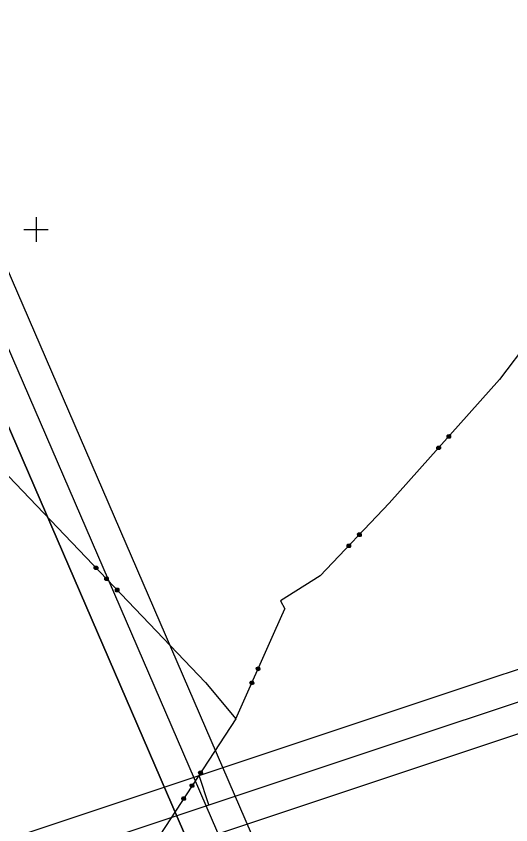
# Model space of a CAD drawing. Extents: x -866402 to -860377, y -1041908 to -1038598.
# Drawn here: x -864603.2 to -864522.6, y -1041297 to -1041165.3 of the extents above; entities that cross this region are included whole.
import ezdxf

# ---------------------------------------------------------------- set-up
doc = ezdxf.new("R2010")
doc.units = 0
doc.layers.add('Vrstva 1', color=7, linetype='Continuous')
doc.layers.add('Vrstva 5', color=7, linetype='Continuous')

msp = doc.modelspace()

# ---------------------------------------------------------------- linework, layer by layer
at = {"layer": 'Vrstva 1'}
for p, q in [((-864514.79, -1041211.61), (-864524.44, -1041224.46)), ((-864524.44, -1041224.46), (-864542.42, -1041244.6)), ((-864524.44, -1041224.46), (-864542.42, -1041244.6)), ((-864532.99, -1041233.58), (-864532.85, -1041233.44)), ((-864532.99, -1041233.58), (-864532.85, -1041233.44)), ((-864532.97, -1041233.87), (-864532.99, -1041233.58)), ((-864532.97, -1041233.87), (-864532.99, -1041233.58)), ((-864532.82, -1041234), (-864532.97, -1041233.87)), ((-864532.82, -1041234), (-864532.97, -1041233.87)), ((-864532.91, -1041233.65), (-864532.78, -1041233.5)), ((-864532.91, -1041233.65), (-864532.78, -1041233.5)), ((-864532.61, -1041233.92), (-864532.91, -1041233.65)), ((-864532.61, -1041233.92), (-864532.91, -1041233.65)), ((-864532.91, -1041233.79), (-864532.76, -1041233.93)), ((-864532.91, -1041233.79), (-864532.76, -1041233.93)), ((-864532.85, -1041233.44), (-864532.57, -1041233.42)), ((-864532.85, -1041233.44), (-864532.57, -1041233.42)), ((-864532.85, -1041233.58), (-864532.55, -1041233.84)), ((-864532.85, -1041233.58), (-864532.55, -1041233.84)), ((-864532.54, -1041233.98), (-864532.82, -1041234)), ((-864532.54, -1041233.98), (-864532.82, -1041234)), ((-864532.78, -1041233.5), (-864532.48, -1041233.77)), ((-864532.78, -1041233.5), (-864532.48, -1041233.77)), ((-864532.76, -1041233.93), (-864532.61, -1041233.92)), ((-864532.76, -1041233.93), (-864532.61, -1041233.92)), ((-864532.49, -1041233.63), (-864532.64, -1041233.49)), ((-864532.49, -1041233.63), (-864532.64, -1041233.49)), ((-864532.57, -1041233.42), (-864532.42, -1041233.55)), ((-864532.57, -1041233.42), (-864532.42, -1041233.55)), ((-864532.41, -1041233.83), (-864532.54, -1041233.98)), ((-864532.41, -1041233.83), (-864532.54, -1041233.98)), ((-864532.48, -1041233.77), (-864532.49, -1041233.63)), ((-864532.48, -1041233.77), (-864532.49, -1041233.63)), ((-864532.42, -1041233.55), (-864532.41, -1041233.83)), ((-864532.42, -1041233.55), (-864532.41, -1041233.83)), ((-864534.65, -1041235.45), (-864534.52, -1041235.3)), ((-864534.65, -1041235.45), (-864534.52, -1041235.3)), ((-864534.64, -1041235.73), (-864534.65, -1041235.45)), ((-864534.64, -1041235.73), (-864534.65, -1041235.45)), ((-864534.49, -1041235.86), (-864534.64, -1041235.73)), ((-864534.49, -1041235.86), (-864534.64, -1041235.73)), ((-864534.58, -1041235.52), (-864534.44, -1041235.37)), ((-864534.58, -1041235.52), (-864534.44, -1041235.37)), ((-864534.28, -1041235.78), (-864534.58, -1041235.52)), ((-864534.28, -1041235.78), (-864534.58, -1041235.52)), ((-864534.57, -1041235.66), (-864534.42, -1041235.79)), ((-864534.57, -1041235.66), (-864534.42, -1041235.79)), ((-864534.52, -1041235.3), (-864534.24, -1041235.28)), ((-864534.52, -1041235.3), (-864534.24, -1041235.28)), ((-864534.51, -1041235.44), (-864534.21, -1041235.71)), ((-864534.51, -1041235.44), (-864534.21, -1041235.71)), ((-864534.21, -1041235.85), (-864534.49, -1041235.86)), ((-864534.21, -1041235.85), (-864534.49, -1041235.86)), ((-864534.44, -1041235.37), (-864534.15, -1041235.63)), ((-864534.44, -1041235.37), (-864534.15, -1041235.63)), ((-864534.42, -1041235.79), (-864534.28, -1041235.78)), ((-864534.42, -1041235.79), (-864534.28, -1041235.78)), ((-864534.15, -1041235.49), (-864534.3, -1041235.36)), ((-864534.15, -1041235.49), (-864534.3, -1041235.36)), ((-864534.24, -1041235.28), (-864534.09, -1041235.42)), ((-864534.24, -1041235.28), (-864534.09, -1041235.42)), ((-864534.07, -1041235.7), (-864534.21, -1041235.85)), ((-864534.07, -1041235.7), (-864534.21, -1041235.85)), ((-864534.15, -1041235.63), (-864534.15, -1041235.49)), ((-864534.15, -1041235.63), (-864534.15, -1041235.49)), ((-864534.09, -1041235.42), (-864534.07, -1041235.7)), ((-864534.09, -1041235.42), (-864534.07, -1041235.7)), ((-864604.47, -1041240.2), (-864572.38, -1041273.79)), ((-864604.47, -1041240.2), (-864572.38, -1041273.79)), ((-864542.42, -1041244.6), (-864553.66, -1041256.41)), ((-864542.42, -1041244.6), (-864553.66, -1041256.41)), ((-864547.57, -1041249.57), (-864547.43, -1041249.43)), ((-864547.57, -1041249.57), (-864547.43, -1041249.43)), ((-864547.56, -1041249.86), (-864547.57, -1041249.57)), ((-864547.56, -1041249.86), (-864547.57, -1041249.57)), ((-864547.42, -1041249.99), (-864547.56, -1041249.86)), ((-864547.42, -1041249.99), (-864547.56, -1041249.86)), ((-864547.49, -1041249.64), (-864547.36, -1041249.5)), ((-864547.49, -1041249.64), (-864547.36, -1041249.5)), ((-864547.21, -1041249.92), (-864547.49, -1041249.64)), ((-864547.21, -1041249.92), (-864547.49, -1041249.64)), ((-864547.49, -1041249.78), (-864547.35, -1041249.92)), ((-864547.49, -1041249.78), (-864547.35, -1041249.92)), ((-864547.43, -1041249.43), (-864547.15, -1041249.42)), ((-864547.43, -1041249.43), (-864547.15, -1041249.42)), ((-864547.43, -1041249.57), (-864547.14, -1041249.85)), ((-864547.43, -1041249.57), (-864547.14, -1041249.85)), ((-864547.13, -1041249.99), (-864547.42, -1041249.99)), ((-864547.13, -1041249.99), (-864547.42, -1041249.99)), ((-864547.36, -1041249.5), (-864547.07, -1041249.77)), ((-864547.36, -1041249.5), (-864547.07, -1041249.77)), ((-864547.35, -1041249.92), (-864547.21, -1041249.92)), ((-864547.35, -1041249.92), (-864547.21, -1041249.92)), ((-864547.07, -1041249.63), (-864547.22, -1041249.49)), ((-864547.07, -1041249.63), (-864547.22, -1041249.49)), ((-864547.15, -1041249.42), (-864547, -1041249.56)), ((-864547.15, -1041249.42), (-864547, -1041249.56)), ((-864546.99, -1041249.84), (-864547.13, -1041249.99)), ((-864546.99, -1041249.84), (-864547.13, -1041249.99)), ((-864547.07, -1041249.77), (-864547.07, -1041249.63)), ((-864547.07, -1041249.77), (-864547.07, -1041249.63)), ((-864547, -1041249.56), (-864546.99, -1041249.84)), ((-864547, -1041249.56), (-864546.99, -1041249.84)), ((-864549.29, -1041251.38), (-864549.15, -1041251.24)), ((-864549.29, -1041251.38), (-864549.15, -1041251.24)), ((-864549.28, -1041251.67), (-864549.29, -1041251.38)), ((-864549.28, -1041251.67), (-864549.29, -1041251.38)), ((-864549.14, -1041251.81), (-864549.28, -1041251.67)), ((-864549.14, -1041251.81), (-864549.28, -1041251.67)), ((-864549.22, -1041251.45), (-864549.08, -1041251.31)), ((-864549.22, -1041251.45), (-864549.08, -1041251.31)), ((-864548.93, -1041251.73), (-864549.22, -1041251.45)), ((-864548.93, -1041251.73), (-864549.22, -1041251.45)), ((-864549.21, -1041251.59), (-864549.07, -1041251.73)), ((-864549.21, -1041251.59), (-864549.07, -1041251.73)), ((-864549.15, -1041251.24), (-864548.87, -1041251.23)), ((-864549.15, -1041251.24), (-864548.87, -1041251.23)), ((-864549.15, -1041251.38), (-864548.86, -1041251.66)), ((-864549.15, -1041251.38), (-864548.86, -1041251.66)), ((-864549.08, -1041251.31), (-864548.79, -1041251.58)), ((-864549.08, -1041251.31), (-864548.79, -1041251.58)), ((-864549.07, -1041251.73), (-864548.93, -1041251.73)), ((-864549.07, -1041251.73), (-864548.93, -1041251.73)), ((-864548.79, -1041251.44), (-864548.94, -1041251.31)), ((-864548.79, -1041251.44), (-864548.94, -1041251.31)), ((-864548.87, -1041251.23), (-864548.72, -1041251.37)), ((-864548.87, -1041251.23), (-864548.72, -1041251.37)), ((-864548.72, -1041251.65), (-864548.86, -1041251.8)), ((-864548.72, -1041251.65), (-864548.86, -1041251.8)), ((-864548.79, -1041251.58), (-864548.79, -1041251.44)), ((-864548.79, -1041251.58), (-864548.79, -1041251.44)), ((-864548.72, -1041251.37), (-864548.72, -1041251.65)), ((-864548.72, -1041251.37), (-864548.72, -1041251.65)), ((-864548.86, -1041251.8), (-864549.14, -1041251.81)), ((-864548.86, -1041251.8), (-864549.14, -1041251.81)), ((-864590.51, -1041255.25), (-864590.5, -1041254.97)), ((-864590.51, -1041255.25), (-864590.5, -1041254.97)), ((-864590.37, -1041255.39), (-864590.51, -1041255.25)), ((-864590.37, -1041255.39), (-864590.51, -1041255.25)), ((-864590.5, -1041254.97), (-864590.35, -1041254.83)), ((-864590.5, -1041254.97), (-864590.35, -1041254.83)), ((-864590.29, -1041254.9), (-864590.43, -1041255.04)), ((-864590.43, -1041255.18), (-864590.15, -1041254.9)), ((-864590.29, -1041254.9), (-864590.43, -1041255.04)), ((-864590.43, -1041255.18), (-864590.15, -1041254.9)), ((-864590.43, -1041255.04), (-864590.43, -1041255.18)), ((-864590.43, -1041255.04), (-864590.43, -1041255.18)), ((-864590.09, -1041255.4), (-864590.37, -1041255.39)), ((-864590.09, -1041255.4), (-864590.37, -1041255.39)), ((-864590.08, -1041254.98), (-864590.36, -1041255.25)), ((-864590.08, -1041254.98), (-864590.36, -1041255.25)), ((-864590.35, -1041254.83), (-864590.07, -1041254.84)), ((-864590.35, -1041254.83), (-864590.07, -1041254.84)), ((-864590.01, -1041255.05), (-864590.3, -1041255.33)), ((-864590.01, -1041255.05), (-864590.3, -1041255.33)), ((-864590.3, -1041255.33), (-864590.16, -1041255.33)), ((-864590.3, -1041255.33), (-864590.16, -1041255.33)), ((-864590.16, -1041255.33), (-864590.01, -1041255.19)), ((-864590.16, -1041255.33), (-864590.01, -1041255.19)), ((-864590.15, -1041254.9), (-864590.01, -1041255.05)), ((-864590.15, -1041254.9), (-864590.01, -1041255.05)), ((-864589.94, -1041255.26), (-864590.09, -1041255.4)), ((-864589.94, -1041255.26), (-864590.09, -1041255.4)), ((-864590.07, -1041254.84), (-864589.94, -1041254.98)), ((-864590.07, -1041254.84), (-864589.94, -1041254.98)), ((-864589.94, -1041254.98), (-864589.94, -1041255.26)), ((-864589.94, -1041254.98), (-864589.94, -1041255.26)), ((-864588.78, -1041257.06), (-864588.77, -1041256.77)), ((-864588.78, -1041257.06), (-864588.77, -1041256.77)), ((-864588.77, -1041256.77), (-864588.63, -1041256.64)), ((-864588.77, -1041256.77), (-864588.63, -1041256.64)), ((-864588.71, -1041256.99), (-864588.42, -1041256.71)), ((-864588.71, -1041256.99), (-864588.42, -1041256.71)), ((-864588.7, -1041256.85), (-864588.71, -1041256.99)), ((-864588.7, -1041256.85), (-864588.71, -1041256.99)), ((-864588.56, -1041256.71), (-864588.7, -1041256.85)), ((-864588.56, -1041256.71), (-864588.7, -1041256.85)), ((-864588.35, -1041256.78), (-864588.64, -1041257.06)), ((-864588.35, -1041256.78), (-864588.64, -1041257.06)), ((-864588.63, -1041256.64), (-864588.35, -1041256.64)), ((-864588.63, -1041256.64), (-864588.35, -1041256.64)), ((-864588.28, -1041256.86), (-864588.57, -1041257.13)), ((-864588.28, -1041256.86), (-864588.57, -1041257.13)), ((-864588.43, -1041257.14), (-864588.28, -1041257)), ((-864588.43, -1041257.14), (-864588.28, -1041257)), ((-864588.42, -1041256.71), (-864588.28, -1041256.86)), ((-864588.42, -1041256.71), (-864588.28, -1041256.86)), ((-864588.35, -1041256.64), (-864588.21, -1041256.79)), ((-864588.35, -1041256.64), (-864588.21, -1041256.79)), ((-864588.21, -1041256.79), (-864588.21, -1041257.07)), ((-864588.21, -1041256.79), (-864588.21, -1041257.07)), ((-864553.66, -1041256.41), (-864560.14, -1041260.47)), ((-864553.66, -1041256.41), (-864560.14, -1041260.47)), ((-864588.64, -1041257.2), (-864588.78, -1041257.06)), ((-864588.64, -1041257.2), (-864588.78, -1041257.06)), ((-864588.36, -1041257.21), (-864588.64, -1041257.2)), ((-864588.36, -1041257.21), (-864588.64, -1041257.2)), ((-864588.57, -1041257.13), (-864588.43, -1041257.14)), ((-864588.57, -1041257.13), (-864588.43, -1041257.14)), ((-864588.21, -1041257.07), (-864588.36, -1041257.21)), ((-864588.21, -1041257.07), (-864588.36, -1041257.21)), ((-864587.05, -1041258.58), (-864586.9, -1041258.44)), ((-864587.05, -1041258.58), (-864586.9, -1041258.44)), ((-864587.05, -1041258.86), (-864587.05, -1041258.58)), ((-864587.05, -1041258.86), (-864587.05, -1041258.58)), ((-864586.91, -1041259.01), (-864587.05, -1041258.86)), ((-864586.91, -1041259.01), (-864587.05, -1041258.86)), ((-864586.83, -1041258.52), (-864586.98, -1041258.65)), ((-864586.98, -1041258.8), (-864586.69, -1041258.52)), ((-864586.83, -1041258.52), (-864586.98, -1041258.65)), ((-864586.98, -1041258.8), (-864586.69, -1041258.52)), ((-864586.98, -1041258.65), (-864586.98, -1041258.8)), ((-864586.98, -1041258.65), (-864586.98, -1041258.8)), ((-864586.62, -1041258.59), (-864586.91, -1041258.87)), ((-864586.62, -1041258.59), (-864586.91, -1041258.87)), ((-864586.63, -1041259.02), (-864586.91, -1041259.01)), ((-864586.63, -1041259.02), (-864586.91, -1041259.01)), ((-864586.9, -1041258.44), (-864586.62, -1041258.45)), ((-864586.9, -1041258.44), (-864586.62, -1041258.45)), ((-864586.55, -1041258.66), (-864586.84, -1041258.94)), ((-864586.55, -1041258.66), (-864586.84, -1041258.94)), ((-864586.84, -1041258.94), (-864586.7, -1041258.94)), ((-864586.84, -1041258.94), (-864586.7, -1041258.94)), ((-864586.7, -1041258.94), (-864586.56, -1041258.81)), ((-864586.7, -1041258.94), (-864586.56, -1041258.81)), ((-864586.69, -1041258.52), (-864586.55, -1041258.66)), ((-864586.69, -1041258.52), (-864586.55, -1041258.66)), ((-864586.49, -1041258.88), (-864586.63, -1041259.02)), ((-864586.49, -1041258.88), (-864586.63, -1041259.02)), ((-864586.62, -1041258.45), (-864586.48, -1041258.59)), ((-864586.62, -1041258.45), (-864586.48, -1041258.59)), ((-864586.48, -1041258.59), (-864586.49, -1041258.88)), ((-864586.48, -1041258.59), (-864586.49, -1041258.88)), ((-864560.14, -1041260.47), (-864559.43, -1041261.8)), ((-864560.14, -1041260.47), (-864559.43, -1041261.8)), ((-864561.06, -1041265.43), (-864559.43, -1041261.8)), ((-864561.06, -1041265.43), (-864559.43, -1041261.8)), ((-864567.45, -1041279.73), (-864561.06, -1041265.43)), ((-864567.45, -1041279.73), (-864561.06, -1041265.43)), ((-864564.12, -1041271.54), (-864564.04, -1041271.36)), ((-864564.12, -1041271.54), (-864564.04, -1041271.36)), ((-864564.04, -1041271.36), (-864563.78, -1041271.26)), ((-864564.04, -1041271.36), (-864563.78, -1041271.26)), ((-864564.03, -1041271.59), (-864563.95, -1041271.4)), ((-864564.03, -1041271.59), (-864563.95, -1041271.4)), ((-864563.99, -1041271.49), (-864563.62, -1041271.66)), ((-864563.99, -1041271.49), (-864563.62, -1041271.66)), ((-864563.95, -1041271.4), (-864563.58, -1041271.57)), ((-864563.95, -1041271.4), (-864563.58, -1041271.57)), ((-864563.63, -1041271.43), (-864563.82, -1041271.35)), ((-864563.63, -1041271.43), (-864563.82, -1041271.35)), ((-864563.78, -1041271.26), (-864563.59, -1041271.34)), ((-864563.78, -1041271.26), (-864563.59, -1041271.34)), ((-864563.58, -1041271.57), (-864563.63, -1041271.43)), ((-864563.58, -1041271.57), (-864563.63, -1041271.43)), ((-864563.59, -1041271.34), (-864563.49, -1041271.61)), ((-864563.59, -1041271.34), (-864563.49, -1041271.61)), ((-864564.02, -1041271.81), (-864564.12, -1041271.54)), ((-864564.02, -1041271.81), (-864564.12, -1041271.54)), ((-864563.66, -1041271.75), (-864564.03, -1041271.59)), ((-864563.66, -1041271.75), (-864564.03, -1041271.59)), ((-864563.84, -1041271.89), (-864564.02, -1041271.81)), ((-864563.84, -1041271.89), (-864564.02, -1041271.81)), ((-864563.98, -1041271.72), (-864563.8, -1041271.8)), ((-864563.98, -1041271.72), (-864563.8, -1041271.8)), ((-864563.57, -1041271.79), (-864563.84, -1041271.89)), ((-864563.57, -1041271.79), (-864563.84, -1041271.89)), ((-864563.8, -1041271.8), (-864563.66, -1041271.75)), ((-864563.8, -1041271.8), (-864563.66, -1041271.75)), ((-864563.49, -1041271.61), (-864563.57, -1041271.79)), ((-864563.49, -1041271.61), (-864563.57, -1041271.79)), ((-864572.38, -1041273.79), (-864567.45, -1041279.73)), ((-864572.38, -1041273.79), (-864567.45, -1041279.73)), ((-864565.14, -1041273.83), (-864565.06, -1041273.64)), ((-864565.14, -1041273.83), (-864565.06, -1041273.64)), ((-864565.04, -1041274.09), (-864565.14, -1041273.83)), ((-864565.04, -1041274.09), (-864565.14, -1041273.83)), ((-864565.06, -1041273.64), (-864564.8, -1041273.54)), ((-864565.06, -1041273.64), (-864564.8, -1041273.54)), ((-864565.05, -1041273.87), (-864564.97, -1041273.69)), ((-864565.05, -1041273.87), (-864564.97, -1041273.69)), ((-864564.68, -1041274.03), (-864565.05, -1041273.87)), ((-864564.68, -1041274.03), (-864565.05, -1041273.87)), ((-864564.86, -1041274.17), (-864565.04, -1041274.09)), ((-864564.86, -1041274.17), (-864565.04, -1041274.09)), ((-864565.01, -1041273.78), (-864564.64, -1041273.94)), ((-864565.01, -1041273.78), (-864564.64, -1041273.94)), ((-864565, -1041274), (-864564.82, -1041274.08)), ((-864565, -1041274), (-864564.82, -1041274.08)), ((-864564.97, -1041273.69), (-864564.6, -1041273.85)), ((-864564.97, -1041273.69), (-864564.6, -1041273.85)), ((-864564.59, -1041274.07), (-864564.86, -1041274.17)), ((-864564.59, -1041274.07), (-864564.86, -1041274.17)), ((-864564.65, -1041273.72), (-864564.83, -1041273.63)), ((-864564.65, -1041273.72), (-864564.83, -1041273.63)), ((-864564.82, -1041274.08), (-864564.68, -1041274.03)), ((-864564.82, -1041274.08), (-864564.68, -1041274.03)), ((-864564.8, -1041273.54), (-864564.61, -1041273.62)), ((-864564.8, -1041273.54), (-864564.61, -1041273.62)), ((-864564.6, -1041273.85), (-864564.65, -1041273.72)), ((-864564.6, -1041273.85), (-864564.65, -1041273.72)), ((-864564.61, -1041273.62), (-864564.51, -1041273.89)), ((-864564.61, -1041273.62), (-864564.51, -1041273.89)), ((-864564.51, -1041273.89), (-864564.59, -1041274.07)), ((-864564.51, -1041273.89), (-864564.59, -1041274.07)), ((-864567.45, -1041279.73), (-864581.55, -1041301.3)), ((-864567.45, -1041279.73), (-864581.55, -1041301.3)), ((-864573.49, -1041288.43), (-864573.38, -1041288.26)), ((-864573.49, -1041288.43), (-864573.38, -1041288.26)), ((-864573.43, -1041288.7), (-864573.49, -1041288.43)), ((-864573.43, -1041288.7), (-864573.49, -1041288.43)), ((-864573.41, -1041288.48), (-864573.3, -1041288.31)), ((-864573.41, -1041288.48), (-864573.3, -1041288.31)), ((-864573.07, -1041288.7), (-864573.41, -1041288.48)), ((-864573.07, -1041288.7), (-864573.41, -1041288.48)), ((-864573.38, -1041288.26), (-864573.11, -1041288.2)), ((-864573.38, -1041288.26), (-864573.11, -1041288.2)), ((-864573.38, -1041288.62), (-864573.21, -1041288.73)), ((-864573.38, -1041288.62), (-864573.21, -1041288.73)), ((-864573.35, -1041288.4), (-864573.02, -1041288.61)), ((-864573.35, -1041288.4), (-864573.02, -1041288.61)), ((-864573.3, -1041288.31), (-864572.96, -1041288.53)), ((-864573.3, -1041288.31), (-864572.96, -1041288.53)), ((-864572.99, -1041288.39), (-864573.16, -1041288.28)), ((-864572.99, -1041288.39), (-864573.16, -1041288.28)), ((-864573.11, -1041288.2), (-864572.94, -1041288.31)), ((-864573.11, -1041288.2), (-864572.94, -1041288.31)), ((-864572.96, -1041288.53), (-864572.99, -1041288.39)), ((-864572.96, -1041288.53), (-864572.99, -1041288.39)), ((-864572.88, -1041288.59), (-864572.99, -1041288.75)), ((-864572.88, -1041288.59), (-864572.99, -1041288.75)), ((-864572.94, -1041288.31), (-864572.88, -1041288.59)), ((-864572.94, -1041288.31), (-864572.88, -1041288.59)), ((-864573.27, -1041288.81), (-864573.43, -1041288.7)), ((-864573.27, -1041288.81), (-864573.43, -1041288.7)), ((-864571.85, -1041293.7), (-864573.43, -1041288.96)), ((-864572.99, -1041288.75), (-864573.27, -1041288.81)), ((-864572.99, -1041288.75), (-864573.27, -1041288.81)), ((-864573.21, -1041288.73), (-864573.07, -1041288.7)), ((-864573.21, -1041288.73), (-864573.07, -1041288.7)), ((-864574.86, -1041290.52), (-864574.75, -1041290.35)), ((-864574.86, -1041290.52), (-864574.75, -1041290.35)), ((-864574.8, -1041290.8), (-864574.86, -1041290.52)), ((-864574.8, -1041290.8), (-864574.86, -1041290.52)), ((-864574.64, -1041290.9), (-864574.8, -1041290.8)), ((-864574.64, -1041290.9), (-864574.8, -1041290.8)), ((-864574.78, -1041290.57), (-864574.67, -1041290.41)), ((-864574.78, -1041290.57), (-864574.67, -1041290.41)), ((-864574.44, -1041290.79), (-864574.78, -1041290.57)), ((-864574.44, -1041290.79), (-864574.78, -1041290.57)), ((-864574.75, -1041290.35), (-864574.47, -1041290.29)), ((-864574.75, -1041290.35), (-864574.47, -1041290.29)), ((-864574.75, -1041290.71), (-864574.58, -1041290.82)), ((-864574.75, -1041290.71), (-864574.58, -1041290.82)), ((-864574.72, -1041290.49), (-864574.39, -1041290.71)), ((-864574.72, -1041290.49), (-864574.39, -1041290.71)), ((-864574.67, -1041290.41), (-864574.33, -1041290.62)), ((-864574.67, -1041290.41), (-864574.33, -1041290.62)), ((-864574.36, -1041290.85), (-864574.64, -1041290.9)), ((-864574.36, -1041290.85), (-864574.64, -1041290.9)), ((-864574.58, -1041290.82), (-864574.44, -1041290.79)), ((-864574.58, -1041290.82), (-864574.44, -1041290.79)), ((-864574.36, -1041290.49), (-864574.53, -1041290.38)), ((-864574.36, -1041290.49), (-864574.53, -1041290.38)), ((-864574.47, -1041290.29), (-864574.31, -1041290.4)), ((-864574.47, -1041290.29), (-864574.31, -1041290.4)), ((-864574.33, -1041290.62), (-864574.36, -1041290.49)), ((-864574.33, -1041290.62), (-864574.36, -1041290.49)), ((-864574.25, -1041290.68), (-864574.36, -1041290.85)), ((-864574.25, -1041290.68), (-864574.36, -1041290.85)), ((-864574.31, -1041290.4), (-864574.25, -1041290.68)), ((-864574.31, -1041290.4), (-864574.25, -1041290.68)), ((-864576.23, -1041292.61), (-864576.12, -1041292.44)), ((-864576.23, -1041292.61), (-864576.12, -1041292.44)), ((-864576.14, -1041292.67), (-864576.04, -1041292.5)), ((-864576.14, -1041292.67), (-864576.04, -1041292.5)), ((-864576.12, -1041292.44), (-864575.84, -1041292.39)), ((-864576.12, -1041292.44), (-864575.84, -1041292.39)), ((-864576.04, -1041292.5), (-864575.7, -1041292.72)), ((-864576.04, -1041292.5), (-864575.7, -1041292.72)), ((-864575.73, -1041292.58), (-864575.9, -1041292.47)), ((-864575.73, -1041292.58), (-864575.9, -1041292.47)), ((-864575.84, -1041292.39), (-864575.67, -1041292.49)), ((-864575.84, -1041292.39), (-864575.67, -1041292.49)), ((-864575.7, -1041292.72), (-864575.73, -1041292.58)), ((-864575.7, -1041292.72), (-864575.73, -1041292.58)), ((-864575.67, -1041292.49), (-864575.62, -1041292.77)), ((-864575.67, -1041292.49), (-864575.62, -1041292.77)), ((-864576.17, -1041292.89), (-864576.23, -1041292.61)), ((-864576.17, -1041292.89), (-864576.23, -1041292.61)), ((-864576, -1041293), (-864576.17, -1041292.89)), ((-864576, -1041293), (-864576.17, -1041292.89)), ((-864575.81, -1041292.88), (-864576.14, -1041292.67)), ((-864575.81, -1041292.88), (-864576.14, -1041292.67)), ((-864576.11, -1041292.8), (-864575.95, -1041292.91)), ((-864576.11, -1041292.8), (-864575.95, -1041292.91)), ((-864576.09, -1041292.58), (-864575.76, -1041292.8)), ((-864576.09, -1041292.58), (-864575.76, -1041292.8)), ((-864575.73, -1041292.94), (-864576, -1041293)), ((-864575.73, -1041292.94), (-864576, -1041293)), ((-864575.95, -1041292.91), (-864575.81, -1041292.88)), ((-864575.95, -1041292.91), (-864575.81, -1041292.88)), ((-864575.62, -1041292.77), (-864575.73, -1041292.94)), ((-864575.62, -1041292.77), (-864575.73, -1041292.94))]:
    msp.add_line(p, q, dxfattribs=at)
for points in [[(-865224.28, -1040522.07), (-864724.07, -1041678.52), (-864451.49, -1041560.62), (-864951.69, -1040404.17)], [(-864954.3, -1040410.74), (-864458.06, -1041558.01), (-864721.47, -1041671.94), (-865217.7, -1040524.67)], [(-865211.14, -1040527.28), (-864800.25, -1041477.22), (-864546.01, -1041367.26), (-864956.9, -1040417.31)], [(-864956.9, -1040417.31), (-864546.01, -1041367.26), (-864800.25, -1041477.22), (-865211.14, -1040527.28)], [(-864678.84, -1041637.08), (-863881.88, -1041371.71), (-863975.7, -1041089.93), (-864772.67, -1041355.3)], [(-863888.2, -1041368.54), (-864675.68, -1041630.76), (-864766.35, -1041358.47), (-863978.87, -1041096.25)], [(-864672.52, -1041624.44), (-864089.02, -1041430.15), (-864176.53, -1041167.33), (-864760.03, -1041361.63)]]:
    msp.add_lwpolyline(points, close=True, dxfattribs=at)
at = {"layer": 'Vrstva 5'}
for p, q in [((-864600, -1041198), (-864600, -1041202)), ((-864602, -1041200), (-864598, -1041200))]:
    msp.add_line(p, q, dxfattribs=at)

doc.saveas('drawing.dxf')
